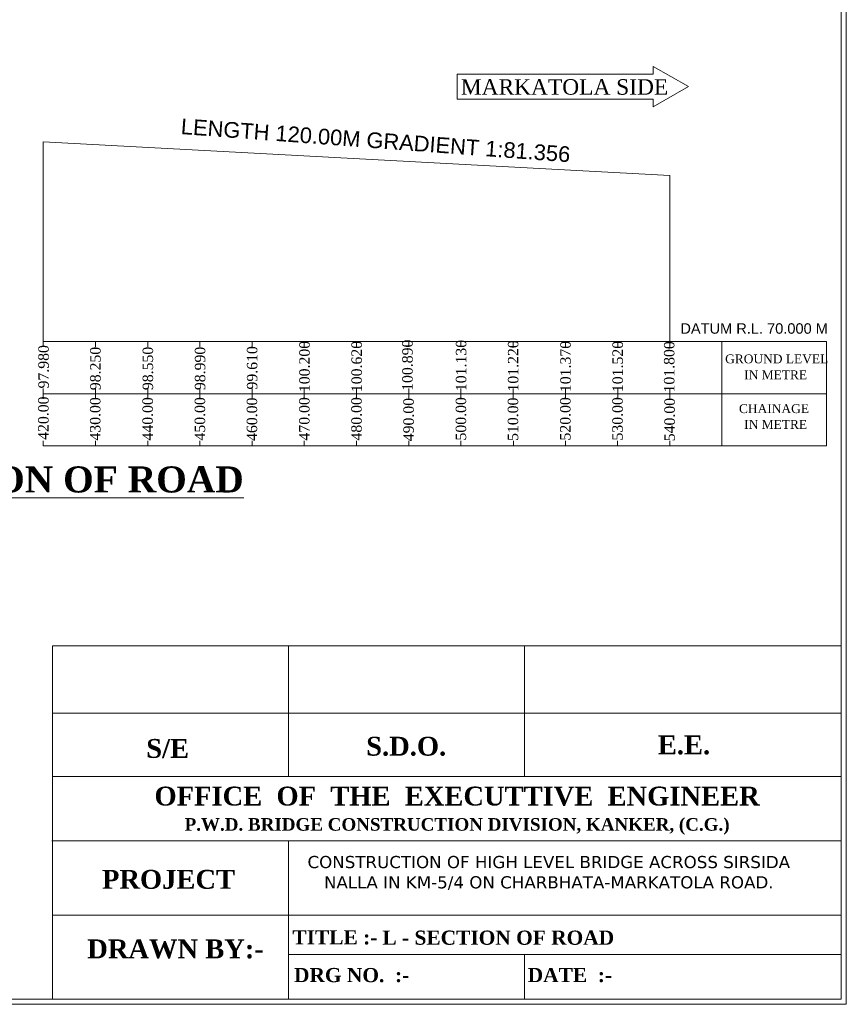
# Model space of a CAD drawing. Header units: millimetres. Extents: x -20950785 to 389010297, y -11535949 to 14056629.
# Tile 629 of 654: x 13519772 to 13678112, y 820311 to 1008928. Entities that reach past the tile are written whole.
import ezdxf

# ---------------------------------------------------------------- set-up
doc = ezdxf.new("R2010")
doc.units = ezdxf.units.MM
doc.header["$LTSCALE"] = 60
doc.header["$MEASUREMENT"] = 0
doc.linetypes.add('ACAD_ISO03W100', pattern=[30, 12, -18])
doc.layers.add('PDF_H.F.L.', color=7, linetype='ACAD_ISO03W100')
doc.layers.add('PDF_TEXT', color=7, linetype='Continuous')
doc.styles.add('Annotative', font='arial.ttf')
doc.styles.add('PDF Arial Bold', font='times.ttf')
doc.styles.add('style1', font='txt.shx', dxfattribs={"height": 1})

msp = doc.modelspace()

# ---------------------------------------------------------------- linework, layer by layer
at = {"linetype": 'Continuous', "lineweight": 9}
for p, q in [((13641143.89, 999975.37), (13641143.89, 998475.34)), ((13647854.59, 996100.94), (13641143.89, 999975.37)), ((13641143.89, 998475.34), (13603562.89, 998475.34)), ((13647854.59, 996100.94), (13641143.89, 992226.51)), ((13641143.89, 993726.54), (13603562.89, 993726.54)), ((13641143.89, 993726.54), (13641143.89, 992226.51))]:
    msp.add_line(p, q, dxfattribs=at)
at = {"color": 7, "linetype": 'Continuous', "lineweight": 9, "ltscale": 2}
for p, q in [((13603562.89, 998475.34), (13603562.89, 993726.54)), ((13524294.28, 947274.03), (13524294.28, 985549.03)), ((13524294.28, 985549.03), (13644294.28, 979074.03)), ((13644294.28, 947274.03), (13644294.28, 979074.03)), ((13674294.28, 947274.03), (13674294.28, 927278.03)), ((13677112, 888966.48), (13677112, 821311))]:
    msp.add_line(p, q, dxfattribs=at)
at = {"color": 7, "linetype": 'Continuous', "lineweight": 9}
for p, q in [((13524294.28, 947274.03), (13524294.28, 946274.03)), ((13524294.28, 947274.03), (13524294.28, 946274.03)), ((13644294.28, 947274.03), (13524294.28, 947274.03)), ((13534294.28, 947274.03), (13534294.28, 946274.03)), ((13544294.28, 947274.03), (13544294.28, 946274.03)), ((13554294.28, 947274.03), (13554294.28, 946274.03)), ((13564294.28, 947274.03), (13564294.28, 946274.03)), ((13574294.28, 947274.03), (13574294.28, 946274.03)), ((13584294.28, 947274.03), (13584294.28, 946274.03)), ((13594294.28, 947274.03), (13594294.28, 946274.03)), ((13594294.28, 947274.03), (13594294.28, 946274.03)), ((13604294.28, 947274.03), (13604294.28, 946274.03)), ((13614294.28, 947274.03), (13614294.28, 946274.03)), ((13624294.28, 947274.03), (13624294.28, 946274.03)), ((13674294.28, 947274.03), (13634294.28, 947274.03)), ((13634370.78, 947274.03), (13634370.78, 946274.03)), ((13644297.28, 947274.03), (13644297.28, 946274.03)), ((13654294.28, 947278.03), (13654294.28, 927278.03)), ((13674297.28, 947274.03), (13674297.28, 946274.03)), ((13524294.28, 938274.03), (13524294.28, 936274.03)), ((13534294.28, 938274.03), (13534294.28, 936274.03)), ((13544294.28, 938274.03), (13544294.28, 936274.03)), ((13554294.28, 938274.03), (13554294.28, 936274.03)), ((13564294.28, 938274.03), (13564294.28, 936274.03)), ((13574294.28, 938274.03), (13574294.28, 936274.03)), ((13584294.28, 938274.03), (13584294.28, 936274.03)), ((13594294.28, 938274.03), (13594294.28, 936274.03)), ((13594294.28, 938274.03), (13594294.28, 936274.03)), ((13604294.28, 938274.03), (13604294.28, 936274.03)), ((13614294.28, 938274.03), (13614294.28, 936274.03)), ((13624294.28, 938274.03), (13624294.28, 936274.03)), ((13634370.78, 938274.03), (13634370.78, 936274.03)), ((13644297.28, 938274.03), (13644297.28, 936274.03)), ((13644294.28, 937274.03), (13524294.28, 937274.03)), ((13674294.28, 937274.03), (13634294.28, 937274.03)), ((13524294.28, 928274.03), (13524294.28, 927274.03)), ((13534294.28, 928274.03), (13534294.28, 927274.03)), ((13544294.28, 928274.03), (13544294.28, 927274.03)), ((13554294.28, 928274.03), (13554294.28, 927274.03)), ((13564294.28, 928274.03), (13564294.28, 927274.03)), ((13574294.28, 928274.03), (13574294.28, 927274.03)), ((13584294.28, 928274.03), (13584294.28, 927274.03)), ((13594294.28, 928274.03), (13594294.28, 927274.03)), ((13594294.28, 928274.03), (13594294.28, 927274.03)), ((13604294.28, 928274.03), (13604294.28, 927274.03)), ((13614367.82, 928274.03), (13614367.82, 927274.03)), ((13624294.28, 928274.03), (13624294.28, 927274.03)), ((13634294.28, 928274.03), (13634294.28, 927274.03)), ((13644294.28, 928274.03), (13644294.28, 927274.03)), ((13654294.28, 928274.03), (13654294.28, 927274.03)), ((13524294.28, 927275.3), (13674294.28, 927278.03)), ((13526055.1, 821311), (13677112, 821311))]:
    msp.add_line(p, q, dxfattribs=at)
at = {"color": 7, "linetype": 'Continuous', "lineweight": 9, "ltscale": 20}
for points in [[(13299969.5, 1084402.5), (13678112, 1084402.5), (13678112, 820311), (13299969.5, 820311)], [(13300969.5, 1083402.5), (13677112, 1083402.5), (13677112, 821311), (13300969.5, 821311)]]:
    msp.add_lwpolyline(points, close=True, dxfattribs=at)
at = {"layer": 'PDF_H.F.L.', "color": 7, "linetype": 'Continuous', "lineweight": 9}
for p, q in [((13677112, 888966.48), (13526055.1, 888966.48)), ((13526055.1, 888966.48), (13526055.1, 821311)), ((13571255.98, 888966.48), (13571255.98, 863971.3)), ((13616456.86, 863971.3), (13616456.86, 888966.48)), ((13677112, 876090.18), (13526055.1, 876090.18)), ((13526055.1, 857471.71), (13526055.1, 875552.06)), ((13526055.1, 863971.3), (13677112, 863971.3)), ((13677112, 851622.22), (13525919.4, 851622.22)), ((13571255.98, 851622.22), (13571255.98, 821311)), ((13526055.1, 821311), (13526055.1, 839391.35)), ((13526055.1, 837360.44), (13677112, 837360.44)), ((13571255.98, 821311), (13571255.98, 833063.23)), ((13571255.98, 829833.81), (13677112, 829833.81)), ((13616456.86, 821311), (13616456.86, 829833.81))]:
    msp.add_line(p, q, dxfattribs=at)

# ---------------------------------------------------------------- texts
at = {"linetype": 'Continuous', "lineweight": 9}
for s, insert, char_height, attachment_point, style in [('{\\fTimes New Roman|b0|i0|c0|p18;MARKATOLA SIDE}', (13643994.9, 997531.31), 2968.0053, 3, 'style1'), ('DATUM R.L. 70.000 M', (13646328.02, 950772.56), 2000, 1, 'Annotative')]:
    msp.add_mtext(s, dxfattribs=dict(at, insert=insert, char_height=char_height, attachment_point=attachment_point, style=style))
at = {"linetype": 'Continuous', "lineweight": 9, "char_height": 2000, "attachment_point": 1, "rotation": 90}
for s, insert in [('{\\fTimes New Roman|b0|i0|c0|p18;100.200}', (13573322.3, 937583.38)), ('{\\fTimes New Roman|b0|i0|c0|p18;100.620}', (13583322.3, 937584.29)), ('{\\fTimes New Roman|b0|i0|c0|p18;100.890}', (13593044.99, 937823.2)), ('{\\fTimes New Roman|b0|i0|c0|p18;101.130}', (13603323.57, 937772.63)), ('{\\fTimes New Roman|b0|i0|c0|p18;101.220}', (13613293.42, 937696.74)), ('{\\fTimes New Roman|b0|i0|c0|p18;101.370}', (13623322.3, 937583.38)), ('{\\fTimes New Roman|b0|i0|c0|p18;101.520}', (13633322.3, 937584.29)), ('{\\fTimes New Roman|b0|i0|c0|p18;101.800}', (13643184.01, 937511.01)), ('{\\fTimes New Roman|b0|i0|c0|p18;97.980}', (13523340.48, 938284.6)), ('{\\fTimes New Roman|b0|i0|c0|p18;98.250}', (13533271.3, 937954.09)), ('{\\fTimes New Roman|b0|i0|c0|p18;98.550}', (13543322.3, 937965.83)), ('{\\fTimes New Roman|b0|i0|c0|p18;98.990}', (13553322.3, 937965.83)), ('{\\fTimes New Roman|b0|i0|c0|p18;99.610}', (13563293.42, 938079.19)), ('{\\fTimes New Roman|b0|i0|c0|p18;420.00}', (13523303.43, 928440.18)), ('{\\fTimes New Roman|b0|i0|c0|p18;430.00}', (13533235.53, 928298.01)), ('{\\fTimes New Roman|b0|i0|c0|p18;440.00}', (13543286.53, 928309.75)), ('{\\fTimes New Roman|b0|i0|c0|p18;450.00}', (13553286.53, 928309.75)), ('{\\fTimes New Roman|b0|i0|c0|p18;460.00}', (13563257.61, 928231.06)), ('{\\fTimes New Roman|b0|i0|c0|p18;470.00}', (13573286.53, 928309.75)), ('{\\fTimes New Roman|b0|i0|c0|p18;480.00}', (13583286.53, 928310.66)), ('{\\fTimes New Roman|b0|i0|c0|p18;490.00}', (13593263.83, 928167.94)), ('{\\fTimes New Roman|b0|i0|c0|p18;500.00}', (13603286.53, 928310.66)), ('{\\fTimes New Roman|b0|i0|c0|p18;510.00}', (13613257.61, 928231.06)), ('{\\fTimes New Roman|b0|i0|c0|p18;520.00}', (13623286.53, 928309.75)), ('{\\fTimes New Roman|b0|i0|c0|p18;530.00}', (13633286.53, 928310.66)), ('{\\fTimes New Roman|b0|i0|c0|p18;540.00}', (13643263.83, 928167.94))]:
    msp.add_mtext(s, dxfattribs=dict(at, insert=insert))
at = {"layer": 'PDF_H.F.L.', "color": 7, "linetype": 'Continuous', "lineweight": 9, "char_height": 1700, "attachment_point": 7, "style": 'PDF Arial Bold'}
for s, insert in [('GROUND LEVEL', (13654902.55, 943061.61)), ('IN METRE', (13658553.97, 940044.14)), ('CHAINAGE', (13657553.97, 933544.14)), ('IN METRE', (13658553.97, 930544.14))]:
    msp.add_mtext(s, dxfattribs=dict(at, insert=insert))
at = {"layer": 'PDF_H.F.L.', "color": 7, "linetype": 'Continuous', "lineweight": 9}
for s, insert, char_height, width, attachment_point in [('{\\fTimes New Roman|b1|i0|c0|p18;\\LL - SECTION OF ROAD}', (13480873.65, 923360.17), 5000, 99438.3338, 1), ('{\\fTimes New Roman|b1|i0|c0|p18;S/E}', (13544016.07, 871132.11), 3616.0708, 49965.3516, 1), ('{\\fTimes New Roman|b1|i0|c0|p18;S.D.O.}', (13586142.89, 871560.79), 3616.0708, 49965.3516, 1), ('{\\fTimes New Roman|b1|i0|c0|p18;E.E.}', (13642012.81, 871818.01), 3616.0708, 49965.3516, 1), ('{\\fTimes New Roman|b1|i0|c0|p18;\\H1.3333x;OFFICE  OF  THE  EXECUTTIVE  ENGINEER\\P\\H0.66667x;P.W.D. BRIDGE CONSTRUCTION DIVISION, KANKER, (C.G.)}', (13603557.74, 862010.07), 2712.0531, 131165.0077, 2), ('{\\fVerdana|b0|i0|c0|p34;\\C256;CONSTRUCTION OF HIGH LEVEL BRIDGE ACROSS SIRSIDA NALLA IN KM-5/4 ON CHARBHATA-MARKATOLA ROAD.\\fTimes New Roman|b0|i0|c0|p18; \\fVerdana|b0|i0|c0|p34; \\fTimes New Roman|b1|i0|c0|p18;\\C7;             }', (13621119.27, 848729.43), 2328.183, 98544.6334, 2), ('{\\fTimes New Roman|b1|i0|c0|p18;PROJECT}', (13535533.58, 846060.44), 3616.0708, 80233.5319, 1), ('{\\fTimes New Roman|b1|i0|c0|p18;TITLE :-}', (13572007.66, 834500.41), 2712.0531, 80233.5319, 1), ('{\\fTimes New Roman|b1|i0|c0|p18;L - SECTION OF ROAD}', (13589256.23, 834434.78), 2712.0531, 76687.2525, 1), ('{\\fTimes New Roman|b1|i0|c0|p18;DRAWN BY:-}', (13532714.02, 832742.02), 3616.0708, 80233.5319, 1), ('{\\fTimes New Roman|b1|i0|c0|p18;DRG NO.  :-    }', (13572324.6, 827272.53), 2712.0531, 212816.7282, 1), ('{\\fTimes New Roman|b1|i0|c0|p18;DATE  :-   }', (13617082.39, 827274.1), 2712.0531, 343710.5051, 1)]:
    msp.add_mtext(s, dxfattribs=dict(at, insert=insert, char_height=char_height, width=width, attachment_point=attachment_point))
at = {"layer": 'PDF_TEXT', "color": 7, "linetype": 'Continuous', "lineweight": 9, "insert": (13550561.04, 986987.61), "char_height": 3000, "attachment_point": 7, "rotation": 355.8430709, "style": 'Annotative'}
msp.add_mtext('LENGTH 120.00M GRADIENT 1:81.356', dxfattribs=at)

doc.saveas('drawing.dxf')
